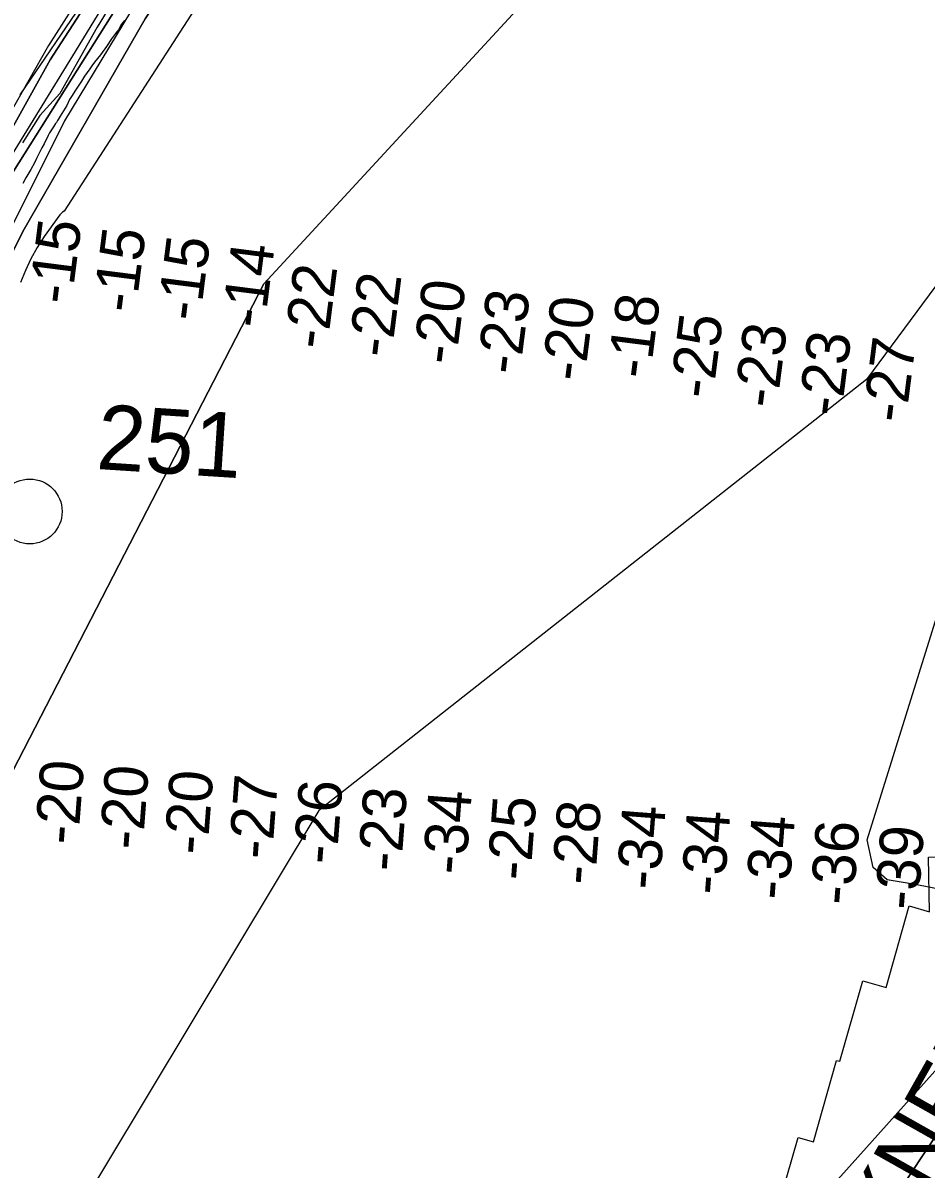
# Model space of a CAD drawing. Extents: x 3271442 to 3309282, y 752266 to 777610.
# Drawn here: x 3286622 to 3288016, y 760687 to 762455 of the extents above; entities that cross this region are included whole.
import ezdxf

# ---------------------------------------------------------------- set-up
doc = ezdxf.new("R2010")
doc.units = 0
for name, color, linetype in [('V-RIVR-EDGE', 7, 'Continuous'), ('V-RIVR-IDEN', 7, 'Continuous'), ('V-RIVR-MILE', 7, 'Continuous'), ('V-RIVR-RANG', 7, 'Continuous'), ('V-RRAP-RVMT', 7, 'Continuous'), ('V-RRAP-RVMT-IDEN', 7, 'Continuous'), ('V-SITE-VEGE', 7, 'Continuous'), ('V-TOPO-DPTH', 7, 'Continuous'), ('V-TOPO-MINR', 7, 'Continuous'), ('V-TOPO-WATR', 7, 'Continuous'), ('V-WETL-SWMP', 7, 'Continuous')]:
    doc.layers.add(name, color=color, linetype=linetype)

msp = doc.modelspace()

# ---------------------------------------------------------------- linework, layer by layer
at = {"layer": 'V-RIVR-EDGE'}
msp.add_lwpolyline([(3286761.6, 762489.9), (3286736.7, 762448.6), (3286679.1, 762346.6), (3286648.1, 762312.4), (3286621.5, 762270.3)], dxfattribs=at)
at = {"layer": 'V-RIVR-MILE'}
msp.add_circle((3286632.6, 761701.5), 50, dxfattribs=at)
at = {"layer": 'V-RRAP-RVMT'}
msp.add_lwpolyline([(3287405.2, 759886), (3287443.6, 760020.8), (3287460.1, 760016.4), (3287494, 760134.8), (3287492.6, 760135.2), (3287530.4, 760269.6), (3287551.7, 760263.9), (3287587.8, 760391.6), (3287592.8, 760390.2), (3287628.6, 760516.3), (3287648.5, 760510.7), (3287685, 760638), (3287782.3, 760610.6), (3287818.3, 760735.4), (3287841.7, 760728.6), (3287877.6, 760854.3), (3287882.4, 760853.2), (3287917.8, 760977), (3287953.9, 760967), (3287989.7, 761093), (3288021.1, 761083.9), (3288019.4, 761167.9), (3288047.9, 761168.8)], dxfattribs=at)
at = {"layer": 'V-SITE-VEGE'}
msp.add_lwpolyline([(3286778.8, 762459.2), (3286774.3, 762453.3), (3286769.4, 762444.9), (3286764.9, 762439), (3286759, 762430.7), (3286751, 762418.9), (3286741.6, 762406.2), (3286732.7, 762394.9), (3286728.2, 762389), (3286725.3, 762384.6), (3286717.3, 762373.3), (3286712.4, 762365.4), (3286702, 762350.2), (3286698, 762343.3), (3286694, 762337), (3286689.6, 762328.1), (3286682.1, 762315.8), (3286679.6, 762311.4), (3286676.7, 762306.5), (3286675.2, 762304.6), (3286673.7, 762301.6), (3286672.2, 762300.1), (3286669.2, 762295.2), (3286663.3, 762285.9), (3286660.8, 762281.5), (3286654.8, 762268.7), (3286651.4, 762262.8), (3286648.4, 762256.4), (3286642.9, 762246.1), (3286639.9, 762239.7), (3286634.5, 762229.4), (3286631, 762224), (3286626.5, 762216.2), (3286622.1, 762207.8)], dxfattribs=at)
at = {"layer": 'V-TOPO-DPTH'}
for points in [[(3290184.5, 766309.3), (3289787.2, 765875.4), (3289382.1, 765476.1), (3289095.6, 765248.1), (3288831.9, 764970.4), (3288488, 764620.5), (3288044.7, 764190.9), (3287922.4, 764069.2), (3287681.5, 763783.8), (3287413.7, 763403.3), (3287207.2, 763136.9), (3286958.6, 762805.9), (3286828.4, 762577.5), (3286545.2, 762128.3), (3286299.9, 761606.7), (3286162, 761328.7), (3286012.4, 760978.4), (3285889.5, 760586)], [(3285889.5, 760586), (3286012.4, 760978.4), (3286162, 761328.7), (3286299.9, 761606.7), (3286545.2, 762128.3), (3286828.4, 762577.5), (3286958.6, 762805.9), (3287207.2, 763136.9), (3287413.7, 763403.3), (3287681.5, 763783.8), (3287922.4, 764069.2), (3288044.7, 764190.9), (3288488, 764620.5), (3288831.9, 764970.4), (3289095.6, 765248.1), (3289382.1, 765476.1), (3289787.2, 765875.4), (3290184.5, 766309.3)], [(3290020.8, 766206.6), (3289516.8, 765666.5), (3289074, 765275.5), (3288708.6, 764917.4), (3288315.4, 764501.4), (3287891.9, 764079.9), (3287686.9, 763845.7), (3287395.9, 763426.6), (3287290.6, 763288.8), (3286966.5, 762864.3), (3286883.3, 762737.5), (3286664.3, 762398.4), (3286511.8, 762125.3), (3286417.4, 761946.1), (3286125.9, 761331), (3285984.3, 761013.7), (3285859, 760583.2)], [(3290114.4, 766120.7), (3289718.5, 765685.4), (3289162.2, 765192.4), (3288544.9, 764616.8), (3288268, 764319.2), (3287999.4, 764016.1), (3287467.7, 763415.4), (3287029.8, 762786.8), (3286810.8, 762461.5), (3286622.2, 762133.3), (3286222.6, 761325.2), (3286050.3, 760916.9), (3285958.5, 760643.7)], [(3285958.5, 760643.7), (3286050.3, 760916.9), (3286222.6, 761325.2), (3286622.2, 762133.3), (3286810.8, 762461.5), (3287029.8, 762786.8), (3287467.7, 763415.4), (3287999.4, 764016.1), (3288268, 764319.2), (3288544.9, 764616.8), (3289162.2, 765192.4), (3289718.5, 765685.4), (3290114.4, 766120.7)], [(3286606.3, 761301.3), (3286993.6, 762052.6), (3287563, 762669.8), (3288421.4, 763119.7), (3288431.3, 763137), (3288858.5, 763597.9), (3288874.8, 763620.4), (3288891.1, 763643), (3288907.1, 763665.7), (3288923, 763688.5), (3288932.9, 763702.7), (3288953.4, 763732.9), (3288973.7, 763763.2), (3288993.5, 763793.8), (3289013.1, 763824.5), (3289017.5, 763831.6), (3289039.1, 763866.1), (3289060.6, 763900.6), (3289082.1, 763935.1), (3289103.5, 763969.6), (3289247.7, 764202.4)], [(3286606.3, 761301.3), (3286993.6, 762052.6), (3287563, 762669.8), (3288421.4, 763119.7), (3288431.3, 763137), (3288858.5, 763597.9), (3288874.8, 763620.4), (3288891.1, 763643), (3288907.1, 763665.7), (3288923, 763688.5), (3288932.9, 763702.7), (3288953.4, 763732.9), (3288973.7, 763763.2), (3288993.5, 763793.8), (3289013.1, 763824.5), (3289017.5, 763831.6), (3289039.1, 763866.1), (3289060.6, 763900.6), (3289082.1, 763935.1), (3289103.5, 763969.6), (3289247.7, 764202.4)], [(3288320.8, 762441.7), (3287923.6, 761904.9), (3287078.6, 761240.3), (3286683.7, 760582.8)], [(3288320.8, 762441.7), (3287923.6, 761904.9), (3287078.6, 761240.3), (3286683.7, 760582.8)], [(3288549.1, 762248.6), (3288563.3, 762217.6), (3288568, 762160.5), (3288529.3, 761922.3), (3288507.7, 761860.5), (3288251, 761156), (3288215.2, 761127.5), (3288165.2, 761115.7), (3288112.8, 761113.5), (3288048.5, 761116), (3287998.5, 761125.7), (3287955.6, 761132.9), (3287934.2, 761152), (3287924.8, 761194.9), (3288044.8, 761580.5), (3288155, 761797), (3288250.5, 761887.3), (3288286.3, 761937.2), (3288384.4, 762089.4), (3288463.3, 762232.2), (3288501.5, 762258.3), (3288522.9, 762258.2), (3288549.1, 762248.6)], [(3287737.7, 760511.2), (3287738.3, 760513), (3288157.4, 760980.6), (3288277.3, 761160.7), (3288501.3, 761597.5)], [(3288048.5, 761116), (3287998.5, 761125.7), (3287955.6, 761132.9), (3287934.2, 761152), (3287924.8, 761194.9), (3288044.8, 761580.5)], [(3288288.3, 761127), (3287896.7, 760536.4)], [(3288288.3, 761127), (3287896.7, 760536.4)], [(3287738.3, 760513), (3288157.4, 760980.6)]]:
    msp.add_lwpolyline(points, dxfattribs=at)
at = {"layer": 'V-TOPO-MINR'}
for points in [[(3290158.8, 766323.3), (3289801.9, 765939.2), (3289577.6, 765696.8), (3289342.4, 765481.9), (3289093.4, 765283.7), (3288869.1, 765041.3), (3288642, 764809.8), (3288448.2, 764606), (3287900.1, 764066.1), (3287673, 763796), (3287365.4, 763363.2), (3287074.5, 762982.8), (3286955.3, 762825.7), (3286916.5, 762762.3), (3286708.6, 762420.3), (3286528.3, 762128.1), (3286389.5, 761835.7), (3286139.7, 761319.9), (3286031.4, 761063.3), (3285992.5, 760980.6), (3285886.7, 760621.8)], [(3290214.1, 766293.6), (3289929.1, 765972), (3289602.4, 765641.5), (3289131.9, 765217.3), (3288509, 764619.6), (3288066.1, 764170.6), (3287952.5, 764027.3), (3287426.2, 763396.2), (3286982.9, 762795.2), (3286686.2, 762304.4), (3286189.4, 761308.7), (3286031, 760925.2), (3285942, 760663.1)], [(3285859, 760583.2), (3285984.3, 761013.7), (3286125.9, 761331), (3286417.4, 761946.1), (3286511.8, 762125.3), (3286664.3, 762398.4), (3286883.3, 762737.5), (3286966.5, 762864.3), (3287290.6, 763288.8), (3287395.9, 763426.6), (3287686.9, 763845.7), (3287891.9, 764079.9), (3288315.4, 764501.4), (3288708.6, 764917.4), (3289074, 765275.5), (3289516.8, 765666.5), (3290020.8, 766206.6)], [(3289993.1, 766203.9), (3289500.4, 765727.3), (3289040.8, 765267.3), (3288642.2, 764870.6), (3288437.3, 764644.7), (3287894.7, 764102), (3287833.7, 764033.1), (3287667.6, 763845.7), (3287360, 763401.8), (3286955.5, 762872.6), (3286791.9, 762624.5), (3286661.6, 762420.5), (3286509.1, 762153)], [(3285958.5, 760643.7), (3286050.3, 760916.9), (3286222.6, 761325.2), (3286622.2, 762133.3), (3286810.8, 762461.5), (3287029.8, 762786.8), (3287467.7, 763415.4), (3287999.4, 764016.1), (3288268, 764319.2), (3288544.9, 764616.8), (3289162.2, 765192.4), (3289718.5, 765685.4), (3290114.4, 766120.7)], [(3289173.8, 764252.7), (3288655, 763740), (3288538.5, 763649.6), (3287621.6, 763327.5), (3287063.4, 762745.8), (3287059.2, 762743.3), (3287056.1, 762739.6), (3287053.8, 762735.1), (3286685.7, 762164.7), (3286683.1, 762163.3), (3286680.9, 762161.4), (3286678.9, 762159.1), (3286655, 762125.6), (3286644.1, 762108.9), (3286634.3, 762091.6), (3286625.9, 762073.6), (3286618.6, 762055)], [(3289247.7, 764202.4), (3289103.5, 763969.6), (3289082.1, 763935.1), (3289060.6, 763900.6), (3289039.1, 763866.1), (3289017.5, 763831.6), (3289013.1, 763824.5), (3288993.5, 763793.8), (3288973.7, 763763.2), (3288953.4, 763732.9), (3288932.9, 763702.7), (3288923, 763688.5), (3288907.1, 763665.7), (3288891.1, 763643), (3288874.8, 763620.4), (3288858.5, 763597.9), (3288431.3, 763137), (3288421.4, 763119.7), (3287563, 762669.8), (3286993.6, 762052.6), (3286606.3, 761301.3)], [(3288320.8, 762441.7), (3287923.6, 761904.9), (3287078.6, 761240.3), (3286683.7, 760582.8)], [(3287896.7, 760536.4), (3288288.3, 761127)], [(3287738.3, 760513), (3288157.4, 760980.6)]]:
    msp.add_lwpolyline(points, dxfattribs=at)
msp.add_lwpolyline([(3287924.8, 761194.9), (3288044.8, 761580.5), (3288155, 761797), (3288250.5, 761887.3), (3288286.3, 761937.2), (3288384.4, 762089.4), (3288463.3, 762232.2), (3288501.5, 762258.3), (3288522.9, 762258.2), (3288549.1, 762248.6), (3288563.3, 762217.6), (3288568, 762160.5), (3288529.3, 761922.3), (3288507.7, 761860.5), (3288251, 761156), (3288215.2, 761127.5), (3288165.2, 761115.7), (3288112.8, 761113.5), (3288048.5, 761116), (3287998.5, 761125.7), (3287955.6, 761132.9), (3287934.2, 761152)], close=True, dxfattribs=at)
at = {"layer": 'V-TOPO-WATR'}
msp.add_lwpolyline([(3290184.5, 766309.3), (3289787.2, 765875.4), (3289382.1, 765476.1), (3289095.6, 765248.1), (3288831.9, 764970.4), (3288488, 764620.5), (3288044.7, 764190.9), (3287922.4, 764069.2), (3287681.5, 763783.8), (3287413.7, 763403.3), (3287207.2, 763136.9), (3286958.6, 762805.9), (3286828.4, 762577.5), (3286545.2, 762128.3), (3286299.9, 761606.7), (3286162, 761328.7), (3286012.4, 760978.4), (3285889.5, 760586)], dxfattribs=at)
at = {"layer": 'V-WETL-SWMP'}
msp.add_line((3286939.1, 762818.2), (3286617.3, 762344.5), dxfattribs=at)

# ---------------------------------------------------------------- texts
at = {"layer": 'V-RIVR-IDEN'}
msp.add_text('251', height=100, rotation=356.3017, dxfattribs=at).set_placement((3286734.2, 761767.2))
at = {"layer": 'V-RIVR-RANG'}
for s, rotation, p in [('-15', 82.7374, (3286696.6, 762019.4)), ('-15', 82.7374, (3286795.7, 762006.5)), ('-15', 82.7374, (3286894.9, 761993.6)), ('-14', 82.7374, (3286994.3, 761982.6)), ('-22', 82.7374, (3287091, 761950.1)), ('-22', 82.7374, (3287190.1, 761937.2)), ('-20', 82.7374, (3287289.5, 761926.1)), ('-23', 82.7374, (3287388.4, 761910.9)), ('-20', 82.7374, (3287487.9, 761900.4)), ('-18', 82.7374, (3287589.2, 761904.5)), ('-25', 82.7374, (3287686.1, 761873.8)), ('-23', 82.7374, (3287785.1, 761859.3)), ('-23', 82.7374, (3287884.2, 761846.5)), ('-27', 82.7374, (3287983.8, 761836.7)), ('-20', 85.6727, (3286706.9, 761186.1)), ('-20', 85.6727, (3286806.6, 761178.3)), ('-20', 85.6727, (3286906.3, 761170.5)), ('-27', 85.6727, (3287006.1, 761163.5)), ('-26', 85.6727, (3287105.7, 761155.7)), ('-23', 85.6727, (3287205.2, 761144.8)), ('-34', 85.6727, (3287305.1, 761139.9)), ('-25', 85.6727, (3287404.7, 761130.8)), ('-28', 85.6727, (3287504.5, 761124)), ('-34', 85.6727, (3287604.2, 761116.5)), ('-34', 85.6727, (3287703.9, 761108.7)), ('-34', 85.6727, (3287803.6, 761100.9)), ('-36', 85.6727, (3287903.3, 761092.9)), ('-39', 85.6727, (3288003, 761085.3))]:
    msp.add_text(s, height=67, rotation=rotation, dxfattribs=at).set_placement(p)
at = {"layer": 'V-RRAP-RVMT-IDEN'}
msp.add_text('KNER', height=100, rotation=60.5548, dxfattribs=at).set_placement((3287972.8, 760574.2))

doc.saveas('drawing.dxf')
